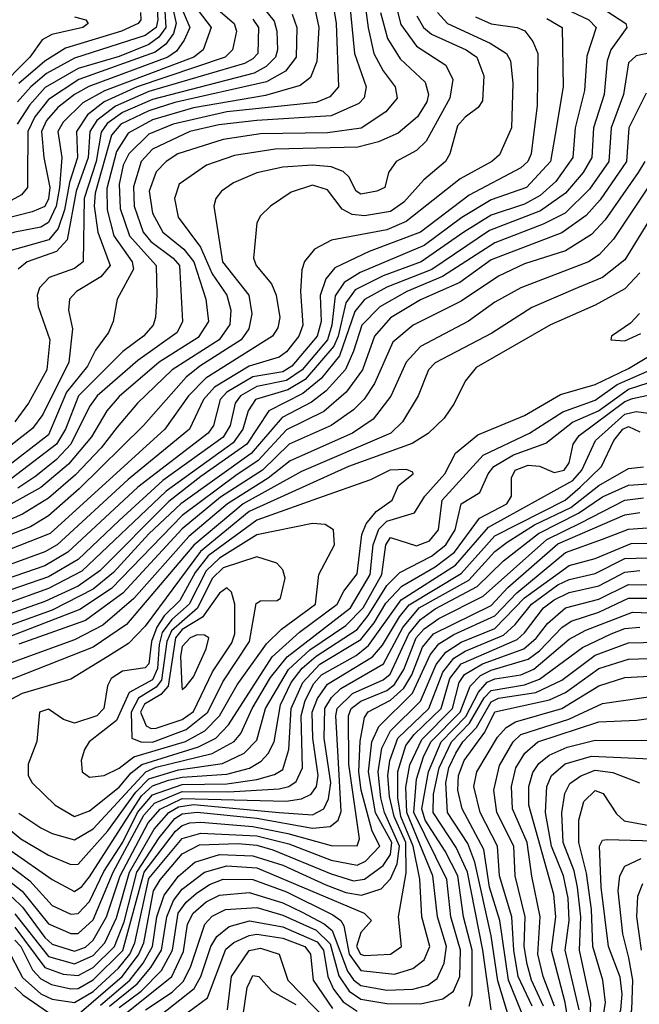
# Model space of a CAD drawing. Extents: x 501367 to 657802, y 482273 to 547541.
# Tile 496 of 656: x 574628 to 576294, y 530830 to 533476. Entities that reach past the tile are written whole.
import ezdxf

# ---------------------------------------------------------------- set-up
doc = ezdxf.new("R2010")
doc.units = 0

msp = doc.modelspace()

# ---------------------------------------------------------------- linework, layer by layer
at = {"layer": '0CON20XD'}
for points in [[(575508.4, 533588.4), (575527.6, 533385), (575559.6, 533295), (575553.9, 533266.1), (575539.9, 533250.1), (575465, 533217), (575265, 533205.1), (575162.8, 533192.8), (575085, 533174.9), (574985, 533127.7), (574954.7, 533095), (574933.7, 533026.3), (574935.7, 532975), (574959.8, 532905), (574980, 532880), (575040, 532835), (575057.1, 532815), (575065.9, 532665), (575051, 532635), (574945, 532559.9), (574836.4, 532465), (574815, 532436.1), (574764.9, 532335), (574726.4, 532293.6), (574671.1, 532248.9), (574623, 532217)], [(575460.4, 533575), (575478.4, 533465), (575484.8, 533295), (575461.9, 533268.1), (575425, 533253.5), (575185, 533227.7), (575040, 533195), (574975, 533168.2), (574921.5, 533115), (574906.1, 533085), (574895, 533033.3), (574897.9, 532967.9), (574923, 532895), (574994.5, 532815), (574996.6, 532735), (574993.1, 532675), (574986.5, 532655), (574960.2, 532625), (574905, 532584.2), (574785.8, 532465), (574751.1, 532375), (574726.5, 532335), (574605, 532241.6)], [(575013.8, 533575), (575021, 533455), (575001.7, 533428.3), (574975, 533408.6), (574895, 533376.6), (574785, 533344.9), (574696.5, 533293.5), (574653.7, 533246.3), (574620.6, 533195)], [(574992.5, 533575), (574998.9, 533475), (574994.6, 533455), (574965, 533433.3), (574775, 533372.6), (574699.4, 533330.6), (574657.3, 533295), (574622.2, 533255)], [(575081.6, 533535), (575142.6, 533455), (575120.6, 533395), (575096, 533375), (574855.5, 533284.5), (574797.8, 533252.2), (574745, 533200.6), (574730.3, 533175), (574740.8, 533105), (574734.9, 533024.9), (574725.8, 532974.2), (574705, 532930.7), (574685, 532918.1), (574615, 532904.7), (574545, 532883), (574501.9, 532858.1), (574464.5, 532825), (574460.8, 532805), (574479.2, 532745), (574535.7, 532665.7), (574548.8, 532615), (574542, 532535), (574486.2, 532433.8)], [(575632.2, 533545), (575652.6, 533462.6), (575695, 533404.1), (575773.3, 533353.3), (575791.9, 533315), (575784.5, 533265), (575721, 533149), (575695, 533123.9), (575640, 533095), (575619.5, 533065), (575609.4, 533025), (575588, 533015), (575545, 533007.1), (575532.4, 533015), (575513, 533053), (575497.5, 533067.5), (575465, 533080), (575415, 533084.4), (575335, 533079), (575265.7, 533064.3), (575202.8, 533037.2), (575170, 533015), (575155.4, 532995), (575150, 532975), (575173.2, 532825), (575243.4, 532735), (575251.8, 532685), (575244, 532645), (575223.1, 532615), (575111.8, 532545), (575075.4, 532515), (574960.5, 532385), (574787.8, 532215), (574705, 532142.1), (574657.1, 532112.9), (574470, 532040)], [(575554.1, 533535), (575564.2, 533454.2), (575579.5, 533385), (575605, 533338.1), (575637.5, 533295), (575642.3, 533265), (575612.2, 533227.8), (575545.5, 533184.5), (575455, 533171.4), (575275, 533169), (575175, 533153.6), (575053.3, 533115), (575021.4, 533095), (574995, 533066.9), (574975.4, 533015), (574985, 532955.4), (575012.7, 532905), (575068.7, 532858.7), (575095.5, 532825), (575128, 532725), (575135.2, 532665), (575108, 532622), (575002.4, 532555), (574895, 532462.7), (574862, 532425), (574820.9, 532355), (574758.7, 532281.3), (574685, 532218.2), (574580, 532160)], [(575415, 533535.4), (575432, 533455), (575426.5, 533363.5), (575410, 533320), (575381.4, 533298.6), (575288.2, 533271.8), (575095, 533238.7), (574985, 533206.5), (574919.2, 533170.8), (574888.1, 533121.9), (574862.1, 533022.1), (574862.8, 532965), (574880.9, 532895), (574930, 532825), (574933.3, 532805), (574889.7, 532725), (574879.1, 532665), (574866.4, 532635), (574832, 532588), (574809.9, 532545), (574753.8, 532475), (574705, 532359.9), (574582.2, 532265)], [(575033, 533535), (575048.6, 533465), (575041.3, 533438.7), (575020.3, 533409.7), (574992, 533388), (574786.6, 533315), (574705, 533261), (574668.5, 533215), (574649.9, 533175), (574648.6, 533048.6), (574649, 533025), (574632.6, 533005), (574605, 532990)], [(575123.6, 533535), (575204.2, 533465), (575210.7, 533445), (575199.8, 533395), (575180.4, 533375), (574943.7, 533295), (574854.8, 533255.2), (574810, 533220), (574780.4, 533175), (574783.4, 533105), (574761.6, 533038.4), (574747.8, 532965)], [(576165, 533525.1), (576257.8, 533465), (576259.8, 533455), (576217.2, 533395), (576207.5, 533365), (576199.1, 533275), (576170.1, 533185), (576166.4, 533105), (576143.1, 533065), (576095, 533009.1), (576028, 532962), (575890.8, 532909.2), (575735.4, 532804.6), (575615, 532756.7), (575555, 532724.1), (575528.5, 532691.5), (575487.2, 532572.8), (575438.3, 532511.7), (575388.9, 532471.1), (575297.7, 532425), (575238.4, 532335), (575115, 532248.2), (575029, 532181), (574843.3, 531995), (574785, 531953.7), (574695, 531912.2), (574515, 531848.9)], [(576095, 533504.4), (576157.9, 533475), (576177.4, 533455), (576152.5, 533377.5), (576146.5, 533285), (576121.5, 533185), (576115.1, 533105), (576069.1, 533040.9), (576027.2, 533002.8), (575985, 532979.5), (575895, 532950.5), (575821.6, 532905), (575707.3, 532825), (575605, 532787.4), (575530, 532750), (575504.8, 532715.2), (575483.8, 532625), (575472, 532598), (575395, 532508.7), (575349.1, 532480.9), (575261.8, 532455), (575241.9, 532425), (575227.7, 532375), (575201.7, 532338.3), (575021.2, 532208.8), (574795, 531993.6), (574705, 531947.1), (574585.7, 531904.3)], [(575285.2, 533505.2), (575311.9, 533471.9), (575319.4, 533445), (575320.9, 533395), (575315.4, 533375), (575290, 533350), (575258.3, 533331.7), (574985, 533260.9), (574903.8, 533226.2), (574863.3, 533196.7), (574846.9, 533173.1), (574833, 533095), (574800.8, 532995), (574798, 532825), (574775, 532807.3), (574706.9, 532783.1), (574681.1, 532755), (574674.9, 532735), (574677.1, 532705), (574708.4, 532615), (574700.3, 532535), (574651, 532445), (574614.5, 532395)], [(575055, 533526.6), (575084.9, 533455), (575069.6, 533420.4), (575048.9, 533391.1), (575025.8, 533375), (574813.6, 533296.4), (574775.4, 533275), (574730.7, 533239.3)], [(575598.2, 533495), (575616.7, 533425), (575650.5, 533370.5), (575717.9, 533307.9), (575726.5, 533275), (575722.5, 533255), (575697.5, 533215), (575645, 533171), (575592.6, 533147.4), (575537, 533133), (575315, 533127.7), (575205, 533110.5), (575129.6, 533085), (575056.2, 533033.8), (575044.1, 532995), (575053.8, 532945), (575114.3, 532864.3), (575145, 532792.4), (575184.3, 532735), (575195.7, 532695), (575193.1, 532656.9), (575163.9, 532615), (575037.3, 532535), (574944.5, 532445), (574889.5, 532380.5), (574846.9, 532325), (574777.4, 532252.6), (574705, 532190.1), (574635, 532147.3), (574455, 532068.2)], [(575695.7, 533485.7), (575713.2, 533455), (575735, 533437.1), (575828.4, 533395), (575856.5, 533375), (575875.2, 533325), (575872.1, 533257.9), (575860.8, 533239.3), (575825, 533213.5), (575805, 533190), (575783.9, 533115), (575772.3, 533095), (575714.4, 533045.6), (575660.9, 532985), (575625, 532960.1), (575555, 532948.7), (575522, 532952), (575495, 532966.5), (575455, 533018.4), (575415, 533030.8), (575358, 533012), (575302, 532975), (575275, 532948.8), (575265, 532930), (575256.6, 532835), (575263.1, 532815), (575304.3, 532765.7), (575316.9, 532735), (575326.7, 532675), (575322.1, 532647.9), (575307.3, 532625), (575127.9, 532512.1), (575081.5, 532465), (575017.6, 532375), (574709.8, 532095), (574515, 532019.2)], [(576045, 533478.5), (576086.2, 533455), (576089, 533295), (576067.2, 533167.2), (576055.1, 533095), (575990.4, 533025), (575895, 532992), (575816.1, 532943.9), (575715, 532868.9), (575543.4, 532796.6), (575500.2, 532769.8), (575476.2, 532733.8), (575467.3, 532655), (575455, 532615.7), (575386.9, 532535), (575345, 532505.9), (575265, 532489.8), (575221.7, 532465), (575206.9, 532445), (575193.9, 532385), (575175, 532354), (575012.9, 532237.1), (574895, 532129.8), (574785.1, 532025), (574705, 531978.3), (574525, 531916.6)], [(575853.3, 533483.3), (575895, 533464.9), (575965, 533454.4), (575985.7, 533445.7), (576007, 533417), (576020.9, 533385), (576018.9, 533245), (576002.5, 533115), (575993.8, 533095), (575975, 533077.2), (575836.2, 533003.8), (575705, 532904.9), (575567.4, 532852.6), (575475, 532808.5), (575450.5, 532779.5), (575435.9, 532734.1), (575438.1, 532665), (575427.9, 532625), (575359.6, 532545), (575335, 532529), (575255, 532516.3), (575184.9, 532475), (575166.7, 532455), (575149.1, 532385), (575134.8, 532365), (574945, 532219.9), (574757.4, 532045), (574695, 532008.3), (574536.1, 531953.9)], [(575360.1, 533490.1), (575373.3, 533455), (575371.4, 533375), (575342.8, 533337.2), (575291.1, 533308.9), (575045, 533252.7), (574975, 533230.8), (574900.1, 533195), (574874.8, 533165), (574830.8, 533009.2), (574828.1, 532975), (574837.5, 532905), (574870.7, 532815), (574845.7, 532784.3), (574780.4, 532745), (574761.8, 532725), (574758.6, 532695), (574769.3, 532645), (574760, 532555), (574690, 532415), (574662.6, 532377.4), (574538.7, 532281.3)], [(575751.4, 533495), (575777.8, 533465), (575892.7, 533412.7), (575936.7, 533385), (575947.7, 533365), (575953.4, 533305), (575950.2, 533185), (575917.7, 533112.3), (575897.2, 533095), (575812.1, 533047.9), (575666.4, 532933.6), (575615, 532910.9), (575466.5, 532883.5), (575420.7, 532859.3), (575393.7, 532826.3), (575386.6, 532803.4), (575383, 532745), (575389.4, 532655), (575378, 532625), (575345, 532583), (575325, 532568.7), (575245, 532544.6), (575151.9, 532488.1), (575121.6, 532455), (575083.9, 532375), (574919.5, 532240.5), (574728.4, 532065), (574695, 532045.5), (574554.9, 531995.1)], [(574775, 533483.6), (574805.5, 533475.5), (574811.8, 533465), (574797.1, 533455), (574714.2, 533435.8), (574688.6, 533421.4), (574655.4, 533375), (574565.7, 533285)], [(575255, 533477.3), (575270, 533455), (575267.8, 533385), (575255, 533370.4), (575231.8, 533358.2), (574975, 533282.7), (574885, 533243.1), (574835.3, 533204.7), (574816.7, 533175), (574811.4, 533105), (574779.8, 533015), (574755.5, 532884.5), (574726.8, 532853.2), (574647.5, 532825), (574623.8, 532805)], [(574952.7, 533495), (574953.3, 533475), (574946.6, 533465), (574901.8, 533445), (574751.2, 533398.8), (574695, 533364.3), (574625, 533304.1)], [(576345, 533391.5), (576285, 533378.4), (576265, 533360), (576251.4, 533275), (576217.7, 533185), (576211.3, 533095), (576159.4, 533020.6), (576093.9, 532956.1), (576035, 532926.1), (575905, 532876.2), (575764.7, 532785.3), (575668.7, 532745), (575596.2, 532703.8), (575547.3, 532655), (575524.8, 532585.2), (575503.9, 532536.1), (575451.9, 532478.1), (575412.1, 532447.9), (575333.5, 532406.5), (575250.1, 532309.9), (575060.9, 532175), (574975, 532094.3), (574880, 531990), (574824.9, 531945), (574715, 531889.1), (574515, 531817.2)], [(576311.8, 533278.2), (576265.7, 533185), (576258.8, 533095), (576188.5, 532991.5), (576150.7, 532949.3), (576085, 532902.9), (575895, 532830.2), (575810.8, 532769.2), (575705, 532723), (575625, 532674.6), (575581.4, 532625), (575549.3, 532535), (575505.5, 532474.5), (575445, 532422.9), (575345, 532373.2), (575269.1, 532290.9), (575209, 532251), (575065, 532143.8), (574875, 531947), (574789.4, 531890.6), (574515.2, 531784.8)], [(574730.7, 533239.3), (574699.7, 533205), (574686, 533175), (574692.6, 533105), (574709.2, 533025), (574705, 532994.7), (574695, 532973.7), (574661.1, 532958.9), (574545, 532929.9)], [(576356.6, 533085), (576223.8, 532886.2), (576186.1, 532843.9), (576156.7, 532825), (575974.7, 532755.3), (575905, 532716.6), (575834.7, 532665.3), (575705, 532597.4), (575666.8, 532555), (575626, 532464), (575578, 532402), (575522.7, 532365), (575355, 532290.4), (575296.2, 532243.8), (575186.6, 532175), (575082.7, 532087.3), (574935, 531920.7), (574850.9, 531849.1), (574775, 531809.6), (574535, 531722.3)], [(576308.7, 533095), (576290.5, 533065), (576201.8, 532938.2), (576165, 532898.3), (576095.1, 532854.9), (575985, 532820), (575915, 532786.7), (575815, 532719.1), (575685.2, 532655), (575630.9, 532609.1), (575581.9, 532498.1), (575553.6, 532456.4), (575525, 532427.5), (575465, 532385.1), (575352.5, 532335), (575280.3, 532265), (575167.5, 532192.5), (575065, 532107.8), (574905.2, 531934.8), (574805, 531861.6), (574625, 531797.6)], [(576345, 532977.6), (576255, 532830), (576195, 532783.3), (576127.5, 532755), (576005, 532702.3), (575897.1, 532632.9), (575745, 532553.2), (575726.6, 532535), (575698.8, 532465), (575657.2, 532395), (575625.3, 532364.7), (575385, 532261.9), (575228.9, 532175), (575096.3, 532063.7), (574915, 531850.9), (574825, 531789.4), (574430.8, 531635)], [(574747.8, 532965), (574731.5, 532915), (574705.8, 532884.2), (574589.1, 532850.9)], [(576295, 532795.2), (576255, 532752.1), (576175, 532708.9), (576055, 532656), (575855, 532541.4), (575825, 532504.4), (575796, 532444), (575769.2, 532405), (575725.9, 532364.1), (575683.3, 532336.7), (575512.1, 532275), (575245, 532154.1), (575113.7, 532046.3), (574965, 531846), (574920.5, 531799.5), (574865.1, 531764.9), (574765, 531703.3), (574634.6, 531665), (574557.6, 531625)], [(576294, 532686), (576269.7, 532660.3), (576218.8, 532625), (576217.5, 532615), (576255, 532612.7), (576297.8, 532632.2)], [(574625, 531343.3), (574685, 531303.8), (574715, 531288.5), (574775, 531272.3), (574825, 531301.4), (574967.1, 531455), (574995, 531466.9), (575145, 531503.6), (575204.2, 531535.8), (575222.4, 531557.6), (575252.7, 531625), (575301.7, 531708.3), (575346.8, 531763.2), (575517.3, 531895), (575570.3, 531985), (575578.2, 532065), (575593, 532107), (575615, 532128), (575689.6, 532150.4), (575717.3, 532195), (575770.6, 532255), (575799.5, 532310.5), (575859.7, 532360.3), (575985, 532412), (576081.3, 532468.7), (576175, 532495.8), (576265, 532538.1), (576345, 532586.9)], [(574523.7, 531363.7), (574630.4, 531275), (574705, 531230.4), (574765, 531205.5), (574785, 531206.9), (574865, 531296), (574939.6, 531400.4), (574975, 531435.4), (575055, 531460.1), (575172.8, 531477.2), (575231, 531505), (575265, 531539.5), (575288.8, 531625), (575350.5, 531729.5), (575407.5, 531782.5), (575505, 531848.2), (575551.5, 531895), (575601.5, 531985), (575612.3, 532065), (575625, 532083.9), (575695, 532061.6), (575729.6, 532075), (575754.1, 532105), (575763.7, 532185), (575874.2, 532305.8), (575998.3, 532365), (576087.7, 532422.3), (576175, 532453.3), (576234.4, 532495.6), (576342.7, 532542.7)], [(574605, 531242), (574715, 531165.5), (574775, 531133.2), (574795, 531146.2), (574815, 531172.8), (574955, 531389.9), (574985, 531417.2), (575028, 531432), (575065, 531440.6), (575185, 531448.1), (575245.4, 531464.6), (575276.9, 531483.1), (575296, 531504), (575311.5, 531535), (575329.2, 531635), (575358, 531695), (575387.1, 531732.9), (575424.5, 531765.5), (575535, 531837.2), (575565, 531874.3), (575614.9, 531955.1), (575650, 531990), (575735, 532034.5), (575773.5, 532065), (575798.4, 532105), (575814.8, 532175), (575864.8, 532205.2), (575887.2, 532255), (575902.7, 532275), (575955, 532306.8), (576042.6, 532337.4), (576113.8, 532393.8), (576184.3, 532425), (576265, 532483), (576345, 532508.5)], [(574521.7, 531261.7), (574655, 531162), (574715, 531095.5), (574765, 531072.2), (574785, 531073.9), (574815, 531105.8), (574853.6, 531186.4), (574905, 531265.5), (574944.7, 531345), (574985, 531392.7), (575065, 531420.5), (575185, 531422.1), (575265, 531433.6), (575312.4, 531447.6), (575335, 531461.2), (575351.3, 531515), (575357.5, 531625), (575388.6, 531695), (575435, 531744), (575545, 531810.5), (575580.7, 531855), (575612.1, 531907.9), (575655, 531953.1), (575745, 532005.3), (575797, 532045), (575864.2, 532135.8), (575937.1, 532175), (575949.8, 532195), (575949.8, 532245), (575959.8, 532265), (575995, 532279), (576025, 532276), (576065, 532258.7), (576091.3, 532265), (576105, 532284.6), (576116.2, 532335), (576132, 532358), (576255, 532449.5), (576275, 532458.2), (576355, 532474.5)], [(574435, 531290.2), (574634.4, 531134.4), (574705, 531045.9), (574765, 531019.9), (574785, 531020.6), (574825, 531057), (574878.9, 531185), (574961.9, 531338.1), (574989.8, 531370.2), (575065, 531401.7), (575189, 531401), (575325, 531408.7), (575351.2, 531415), (575371.1, 531428.9), (575388.1, 531465), (575384.2, 531605), (575395, 531646.6), (575418.2, 531691.8), (575439.6, 531715), (575532.6, 531767.4), (575565.6, 531794.4), (575653, 531917), (575799.7, 532010.3), (575887.9, 532112.1), (576115, 532237.7), (576139.2, 532265), (576175.6, 532345), (576255, 532415.9), (576285, 532423), (576318.1, 532418.1)], [(574607.4, 531117.4), (574635, 531091.4), (574695, 531009.9), (574715, 530992), (574775, 530972.9), (574805, 530983.9), (574825, 531002.2), (574861.2, 531065), (574897.7, 531175), (574972.8, 531317.2), (575005.4, 531354.6), (575065, 531383.2), (575344.1, 531375.9), (575385, 531382.5), (575411.3, 531395), (575426, 531415), (575430.6, 531445), (575415.5, 531545), (575413.9, 531615), (575428.2, 531651.8), (575455, 531690.2), (575576.1, 531763.9), (575603.3, 531795), (575648.6, 531871.4), (575675, 531903.7), (575815, 531987.5), (575905, 532088.6), (576094, 532185), (576135, 532219.2), (576191.7, 532275), (576225.4, 532345), (576249.6, 532375), (576265, 532382.3), (576295, 532368.3)], [(574615, 531073.2), (574705, 530958.2), (574775, 530939), (574825, 530961.2), (574856.4, 530995), (574887.8, 531062.2), (574922.7, 531185), (574989.2, 531300.8), (575028.5, 531345), (575055, 531360.3), (575095, 531366.6), (575325, 531345.5), (575415, 531339.1), (575445.5, 531355), (575458.1, 531381.9), (575464, 531425), (575446.3, 531545), (575447.7, 531625), (575465.8, 531654.2), (575491.1, 531678.9), (575606.1, 531745), (575657.9, 531842.1), (575702, 531895), (575835, 531969.8), (575905, 532046.9), (575938, 532072), (576012.1, 532117.9), (576109.3, 532165), (576185, 532224), (576265, 532270), (576305, 532274.5)], [(574775, 531334.8), (574815, 531350.2), (574895, 531413.7), (574927.7, 531452.3), (574955.8, 531474.2), (575108.4, 531521.6), (575155, 531545.1), (575189.2, 531580.8), (575306.3, 531763.7), (575380.3, 531829.7), (575480.9, 531905), (575499.5, 531940.5), (575535, 531986.8), (575548, 532092), (575559.2, 532120.8), (575586.1, 532153.9), (575629.5, 532185), (575646.2, 532223.8), (575685.6, 532255), (575685, 532260), (575667.3, 532267.3), (575622.9, 532265), (575570.9, 532239.1), (575428.8, 532188.8), (575265, 532131.1), (575134.6, 532035), (575099.6, 531990.4), (575058.1, 531915), (575016.5, 531873.5), (574996.4, 531843.6), (574982.3, 531805), (574975, 531744.7), (574965, 531734.5), (574904.5, 531725), (574873.8, 531705), (574864.2, 531685.8), (574854.4, 531625), (574835, 531605.5), (574775, 531585.5), (574745.2, 531595.2), (574705, 531623.4), (574680.8, 531615), (574674, 531536), (574650.4, 531475), (574650.4, 531445), (574660.9, 531425), (574723.2, 531365), (574775, 531334.8)], [(574615, 531037), (574695, 530928.7), (574745, 530910.7), (574785, 530907.1), (574825, 530928.8), (574882.4, 530985), (574908.5, 531051.5), (574942.4, 531185), (575002.8, 531277.2), (575045, 531329.3), (575065, 531341.6), (575105, 531346.5), (575265, 531329.8), (575415, 531303.6), (575462.4, 531307.6), (575483.9, 531325), (575492.3, 531347.7), (575484, 531495), (575477.3, 531605), (575481.6, 531625), (575522.8, 531665), (575605, 531701.7), (575623.4, 531716.6), (575673.6, 531825), (575705, 531863.7), (575745, 531892.6), (575857.4, 531952.6), (575928.4, 532021.6), (576022.6, 532095), (576130.4, 532149.6), (576195, 532193.1), (576265, 532225.3), (576329.6, 532229.6)], [(574615, 531002.2), (574630.4, 530985), (574662.3, 530922.3), (574685, 530898.1), (574712.9, 530882.9), (574765, 530871.5), (574785, 530872.8), (574825, 530896), (574905, 530974.9), (574962, 531185), (575046.8, 531295), (575065, 531310.6), (575085, 531317.2), (575115, 531319.7), (575255, 531307.4), (575349, 531289), (575465, 531256.7), (575535, 531255.8), (575541.6, 531275), (575512.3, 531475), (575512.1, 531605), (575519.2, 531625), (575545, 531644.9), (575615, 531673.5), (575635, 531689.4), (575660.3, 531729.7), (575694, 531815), (575715, 531839), (575755, 531866.2), (575873.4, 531926.6), (576045, 532079), (576136.1, 532123.9), (576255, 532184.5), (576305, 532191.2)], [(574595, 530978.8), (574635, 530901.6), (574685, 530857.8), (574715, 530843.6), (574775, 530834.9), (574825, 530864.8), (574893.1, 530926.9), (574923.8, 530965), (574937.6, 530995), (574975, 531168.1), (575065, 531275.4), (575115, 531289.8), (575265, 531282.2), (575351.1, 531261.1), (575465, 531217.4), (575535, 531203.7), (575557.9, 531215), (575596.2, 531255), (575575.5, 531295.5), (575545.8, 531405), (575539.4, 531455), (575542.9, 531537.1), (575555, 531600.9), (575564.5, 531615.5), (575625, 531646.8), (575660.3, 531679.7), (575681.6, 531715), (575710.6, 531789.4), (575740, 531825), (575895, 531901.5), (575940.5, 531949.5), (576075, 532067.2), (576255, 532144.9), (576295, 532151.3)], [(574775, 530794.2), (574903.5, 530905), (574947.5, 530962.5), (574961.4, 530995), (574987.6, 531135), (575005.4, 531164.6), (575065, 531233.9), (575111.6, 531258.4), (575215, 531262.1), (575265, 531257.3), (575308.6, 531245), (575465, 531180.4), (575525, 531161.8), (575555, 531166), (575605, 531202.9), (575625, 531232.3), (575628.5, 531265), (575584.2, 531344.2), (575565.1, 531455), (575574.4, 531535), (575593.2, 531576.8), (575684.1, 531665.9), (575731.2, 531768.8), (575755, 531798.5), (575795, 531823.8), (575905, 531873.9), (575964, 531936), (576095, 532043.7), (576195, 532079.5), (576265, 532106.6), (576315, 532110.4)], [(574815, 531440.4), (574855, 531444.8), (574895, 531464.8), (574934.9, 531495.1), (575073.5, 531536.5), (575125.1, 531564.9), (575164.6, 531605.4), (575212, 531688), (575291.2, 531798.8), (575331.9, 531838.1), (575422.8, 531905), (575432.4, 531985), (575474.2, 532065), (575471.5, 532105), (575449.1, 532119.1), (575415, 532121.5), (575265, 532091.8), (575165, 532029.1), (575129.4, 531995), (575083.2, 531905), (575036.5, 531863.5), (575011.2, 531828.8), (575002.8, 531797.2), (574998.1, 531731.9), (574985, 531701.5), (574921.9, 531668.1), (574887.8, 531592.2), (574814.7, 531535), (574802.2, 531515), (574793.1, 531485), (574795.6, 531455), (574815, 531440.4)], [(574845, 530827.2), (574923.6, 530895), (574959.5, 530940.5), (574984.4, 530985), (574996.8, 531065), (575016.5, 531123.5), (575055, 531174.4), (575098.4, 531211.6), (575165, 531232.5), (575255, 531229.2), (575335, 531203.6), (575451, 531151), (575505, 531130.7), (575546.7, 531123.3), (575599.5, 531140.5), (575625, 531167.3), (575642.5, 531207.5), (575649.3, 531255), (575608.9, 531345), (575598.6, 531385), (575591.1, 531455), (575601.4, 531518.6), (575624.8, 531565.2), (575705, 531644.6), (575747.4, 531742.6), (575773.8, 531776.2), (575815, 531803), (575905, 531839.6), (575985, 531922.1), (576105, 532009.1), (576175, 532028.2), (576271.7, 532068.3), (576345, 532069.4)], [(574869.4, 530825), (574943.8, 530885), (574980.7, 530929.3), (575009.4, 530975), (575023.3, 531065), (575041.2, 531108.8), (575065, 531139.3), (575125, 531184.9), (575185, 531201.9), (575265, 531196.3), (575554, 531075), (575574, 531055), (575545, 531022.9), (575533, 530985), (575543.9, 530965), (575555, 530961.2), (575625, 530964.3), (575654.7, 530985), (575645.9, 531065), (575667.1, 531182.9), (575665.7, 531264.3), (575634.1, 531335), (575621.9, 531388.1), (575617.3, 531445), (575622.5, 531485), (575644.8, 531545.2), (575727.9, 531625), (575765, 531722.2), (575795, 531760.1), (575825, 531779), (575928.3, 531821.7), (575959.8, 531850.2), (576003.5, 531905), (576075, 531956.8), (576105, 531971.6), (576175, 531987.5), (576255, 532027.9), (576345, 532030.7)], [(574985, 531534.4), (575075, 531568), (575133.2, 531615), (575173.7, 531696.3), (575245.2, 531805.2), (575263.5, 531906.5), (575275, 531913.8), (575320, 531915), (575328.6, 531921.4), (575341.2, 531975), (575335, 531997.1), (575319.4, 532015), (575265, 532032), (575175, 532002.6), (575145, 531974.3), (575105.6, 531894.4), (575036.1, 531833.9), (575023.4, 531805), (575009.4, 531700.6), (574995, 531682.3), (574947.6, 531652.4), (574927.1, 531615), (574928.8, 531545), (574953.3, 531535), (574985, 531534.4)], [(574895, 530821.4), (574954.6, 530865.4), (575009.3, 530920.7), (575038.6, 530975), (575054.1, 531075), (575075, 531104.6), (575102.5, 531127.5), (575138.1, 531151.9), (575175, 531166.2), (575255, 531165.6), (575345, 531132.5), (575470, 531070), (575491.5, 531055), (575499.3, 531040.7), (575513.4, 530965), (575545, 530920.6), (575635, 530911.1), (575685, 530925.9), (575715, 530949.8), (575730.3, 530985), (575708.6, 531065), (575703.7, 531166.3), (575685.6, 531255), (575652.8, 531335), (575644.1, 531385), (575644.7, 531455.3), (575666.2, 531525), (575688, 531555), (575761.2, 531625), (575784.1, 531705), (575815, 531744.7), (575965, 531810.4), (575985, 531827.8), (576035.8, 531895), (576065, 531917.1), (576105, 531936.5), (576185, 531954.2), (576223.8, 531975), (576255, 531991.2), (576295, 531996)], [(574915, 530807.2), (575037.1, 530905), (575068, 530972), (575078.6, 531045), (575093.7, 531075), (575129.5, 531105), (575165, 531123.2), (575245, 531130.3), (575335, 531102.9), (575387.6, 531077.6), (575446.6, 531046.6), (575468, 531028), (575509.2, 530919.2), (575525.3, 530895.3), (575545, 530880.6), (575615, 530867.6), (575685, 530870.7), (575725, 530881.7), (575750.4, 530899.6), (575769.1, 530940.9), (575774.9, 530985), (575750.6, 531065), (575738.4, 531175), (575668.7, 531345), (575666.2, 531413.8), (575677, 531473), (575708.6, 531541.4), (575791, 531625), (575809.5, 531695), (575823.8, 531716.2), (575872.4, 531745), (575982.8, 531785), (576015.9, 531814.1), (576046.5, 531853.5), (576095, 531895.7), (576185, 531918.8), (576265, 531957.6), (576335, 531956.9)], [(574980.9, 531570.9), (574995, 531571.8), (575065, 531595.1), (575095, 531616.6), (575146.5, 531723.5), (575198.5, 531801.5), (575206.6, 531825), (575206.3, 531905), (575197.3, 531937.3), (575185, 531948.8), (575165, 531934.8), (575119.5, 531870.5), (575065, 531836.7), (575046.6, 531815), (575027.1, 531685), (575007.2, 531662.8), (574963.2, 531636.8), (574952.5, 531615), (574968.2, 531578.2), (574980.9, 531570.9)], [(574966, 530815), (575037.4, 530862.6), (575068.2, 530891.8), (575087.8, 530932.2), (575125.4, 531045), (575145, 531067), (575181.5, 531085), (575265, 531090.4), (575335, 531069.7), (575425, 531029), (575462.5, 530992.5), (575486.1, 530906.1), (575513.8, 530865), (575545, 530843.8), (575615, 530831.7), (575705, 530831.2), (575765, 530844.6), (575794.3, 530865.7), (575810.9, 530905), (575813.3, 530975), (575786.8, 531065), (575776.4, 531165), (575687.7, 531345), (575694.7, 531435.3), (575713.5, 531495), (575733.4, 531535), (575811.9, 531615), (575838.5, 531685), (575866.6, 531713.4), (575895, 531728.2), (575995, 531757), (576025, 531779.4), (576085, 531842.2), (576110.7, 531859.3), (576185, 531883.7), (576265, 531921.1), (576325, 531921.2)], [(575836.3, 530825), (575844.2, 530855.8), (575844.1, 530975), (575820.8, 531065), (575806, 531175), (575771.6, 531241.6), (575717.7, 531325), (575709.3, 531355), (575726.8, 531455), (575760.8, 531535), (575827.1, 531602.9), (575861, 531669), (575884.8, 531695.2), (575905, 531704.9), (575975, 531715.7), (576009.9, 531730.1), (576105, 531810.9), (576150.2, 531835), (576275, 531883.6), (576345, 531881.3)], [(575895.4, 530815), (575872.9, 530975), (575831.7, 531185), (575801.3, 531251.3), (575739.1, 531345), (575740.4, 531395), (575755.7, 531465), (575788.4, 531535), (575837.4, 531585), (575876.9, 531653.1), (575895, 531672.9), (575985, 531688.6), (576025, 531703.2), (576140.9, 531789.1), (576217.7, 531825), (576255, 531839.4), (576295, 531843.7)], [(575065, 531676.2), (575075, 531684.4), (575095, 531709.6), (575129.5, 531785), (575136, 531815), (575125, 531822.1), (575105, 531822.8), (575085.8, 531815), (575065, 531791.8), (575060.3, 531765), (575063.6, 531683.6), (575065, 531676.2)], [(575943.2, 530795), (575913, 530893), (575895, 531013.8), (575851.5, 531211.6), (575832.2, 531262.2), (575778, 531345), (575773.1, 531425), (575781.9, 531465), (575800.1, 531505), (575819.1, 531535), (575856.1, 531573.9), (575895, 531642.7), (575915, 531652.7), (576015, 531668.1), (576085, 531701), (576175, 531768.4), (576265, 531800.9), (576345, 531802.8)], [(575986.7, 530785), (575941.8, 530895), (575918.7, 531055), (575890.7, 531145), (575875.9, 531245.9), (575817.3, 531355), (575805.4, 531405.4), (575807.2, 531445), (575823.1, 531485), (575878.7, 531561.3), (575905, 531615.8), (576051.9, 531648.1), (576095, 531667.6), (576140, 531700), (576185, 531732), (576265, 531757.7), (576345, 531759.8)], [(576006, 530825), (575968.2, 530905), (575956.2, 530975), (575950.6, 531065), (575917.3, 531175), (575912.7, 531255), (575866, 531345), (575848.6, 531415), (575856.5, 531455), (575912.3, 531547.7), (575935.9, 531574.1), (575960.7, 531589.3), (576085.6, 531624.4), (576185, 531685.6), (576255, 531707.7), (576355, 531713.9)], [(576036.1, 530825), (576003.7, 530895), (575992.2, 530937.8), (575984.3, 530985), (575986.7, 531065), (575960.2, 531175), (575956.2, 531255), (575910.8, 531345), (575902.6, 531405), (575918.1, 531471.9), (575954.6, 531535), (575975.5, 531554.5), (576104.2, 531595.8), (576195, 531638.3), (576355, 531661.2)], [(576065.8, 530825), (576035.3, 530905), (576020.4, 530965), (576027.2, 531065), (576004.7, 531174.7), (575992, 531265), (575952.7, 531355), (575949.6, 531415), (575961.9, 531465), (575985.5, 531505), (576020.5, 531535), (576185, 531588.7), (576286.9, 531593.1), (576453, 531617)], [(576102.4, 530785), (576094.3, 530835), (576057.4, 530975), (576068.8, 531065), (576063.4, 531125), (575996.2, 531365), (575996.7, 531415), (576007.2, 531452.8), (576023.3, 531476.7), (576050.9, 531499.1), (576099.4, 531520.6), (576175, 531539.5), (576335, 531538.4)], [(576131.6, 530815), (576094.5, 530975), (576104.8, 531055.2), (576102, 531115), (576089.5, 531175), (576057.7, 531255), (576041.5, 531345), (576044.9, 531415), (576057.6, 531445), (576094.2, 531475.8), (576165, 531497.1), (576362.5, 531487.5)], [(576157.4, 530705), (576163.4, 530833.4), (576132.4, 530975), (576136.2, 531065), (576127.7, 531145), (576118.4, 531188.4), (576088.8, 531265), (576085.3, 531344.7), (576093.8, 531396.2), (576106.7, 531423.4), (576136.1, 531443.9), (576175, 531458.7), (576222.6, 531452.6), (576294.3, 531425)], [(576307.5, 529995), (576288.5, 530055), (576241.1, 530145), (576227.1, 530415), (576188.5, 530518.5), (576193.5, 530615), (576182.5, 530705), (576203.1, 530835), (576195.4, 530895), (576168.9, 530985), (576165.1, 531085.1), (576152, 531182), (576131.1, 531265), (576130.6, 531325), (576144.9, 531375.1), (576175, 531404.1), (576196.8, 531396.8), (576232, 531342), (576252.6, 531322.6), (576345, 531306.2)], [(576318.4, 530061.6), (576269.2, 530155), (576257.9, 530415), (576212.5, 530542.5), (576201.9, 530705), (576212.6, 530747.4), (576244.1, 530815), (576247.4, 530857.4), (576242.6, 530902.6), (576210.9, 530985), (576191.1, 531145), (576186.7, 531255), (576195, 531271.1), (576207.1, 531272.9), (576365, 531268)], [(576299.4, 530155), (576293.5, 530195), (576289.8, 530415), (576241.7, 530531.7), (576231.7, 530581.7), (576220.2, 530705), (576231.9, 530738.1), (576263.5, 530785), (576273.8, 530815), (576276.2, 530895), (576265.2, 530955.2), (576249.6, 531019.6), (576236.4, 531135), (576240.9, 531175), (576255, 531201.3), (576298.2, 531221.8)], [(576299.7, 530975), (576286.7, 531065), (576289.3, 531120.7), (576303, 531155)], [(574985.4, 530785), (575097.2, 530872.8), (575114.7, 530905), (575141.5, 530985), (575158.2, 531011.8), (575191, 531039), (575245.9, 531054.1), (575335, 531038.5), (575427.4, 530997.4), (575444.5, 530975), (575456.2, 530905), (575471, 530871), (575497, 530837), (575535, 530811.8)], [(575047.7, 530785), (575133, 530847), (575182.2, 530977.8), (575203.6, 530996.4), (575244.8, 531015.2), (575265, 531018.6), (575335, 531008), (575394.5, 530985), (575410, 530965), (575416.7, 530895), (575468.3, 530818.3)], [(575186.3, 530815), (575197, 530905), (575245, 530974.2), (575275, 530981.2), (575325.4, 530965), (575349, 530895), (575455, 530785.9)], [(575227.3, 530795), (575239.3, 530875), (575255, 530907.7), (575270.6, 530905), (575305.3, 530865), (575369.8, 530829.8)], [(574615, 530876), (574635.9, 530855), (574705, 530807.7)]]:
    msp.add_lwpolyline(points, dxfattribs=at)

doc.saveas('drawing.dxf')
